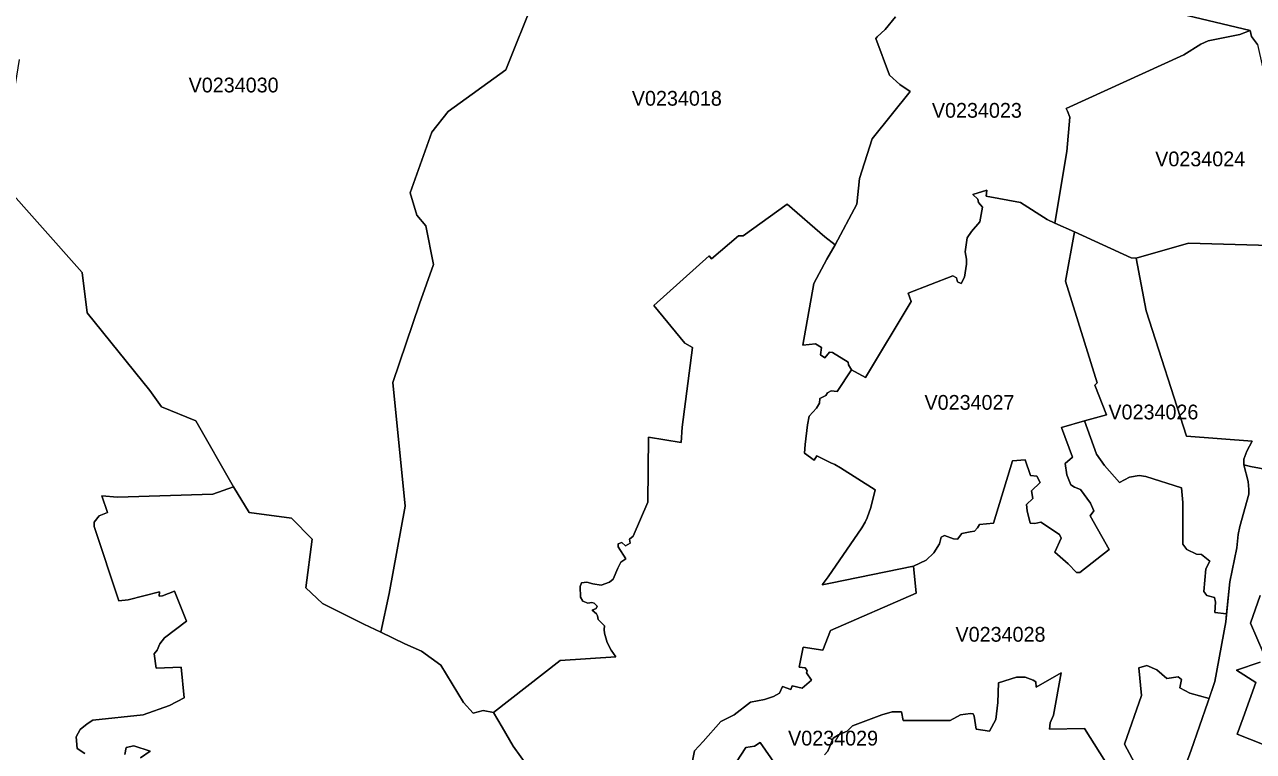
# Model space of a CAD drawing. Extents: x 369010 to 735936, y 6377141 to 6616555.
# Drawn here: x 595790 to 604118, y 6507874 to 6512798 of the extents above; entities that cross this region are included whole.
import ezdxf
from ezdxf.enums import TextEntityAlignment as Align

# ---------------------------------------------------------------- set-up
doc = ezdxf.new("R2010")
doc.units = 0
doc.header["$LTSCALE"] = 40
doc.layers.add('3', color=7, linetype='Continuous', lineweight=13)
doc.layers.add('4', color=7, linetype='Continuous')

msp = doc.modelspace()

# ---------------------------------------------------------------- linework, layer by layer
at = {"layer": '3'}
for points in [[(601691.28, 6512849.96), (601622.1, 6512765.22), (601567.82, 6512716.07), (601559.21, 6512703.82), (601651.73, 6512455.07), (601722.56, 6512392.84), (601790.75, 6512345.34), (601533.39, 6512024.76), (601448.98, 6511756.64), (601429.95, 6511581.37), (601282.49, 6511306.8), (601225.72, 6511209.82), (601138.33, 6511044.81), (601063.2, 6510626.42), (601150.58, 6510634.36), (601189.81, 6510609.53), (601184.18, 6510560.21), (601213.47, 6510540.02), (601243.76, 6510578.25), (601266.1, 6510577.43), (601370.7, 6510510.07), (601373.18, 6510492.85), (601393.87, 6510459.09), (601488.04, 6510407.29), (601798.69, 6510922.83), (601778.01, 6510979.11), (602081.71, 6511096.61), (602105.87, 6511082.71), (602112.82, 6511055.07), (602137.81, 6511043.82), (602158.67, 6511087.01), (602172.4, 6511176.06), (602172.4, 6511208), (602164.62, 6511259.8), (602177.2, 6511354.3), (602206.5, 6511395.68), (602262.6, 6511462.21), (602282.46, 6511561.68), (602254.82, 6511593.62), (602249.69, 6511615.14), (602216.92, 6511647.08), (602310.1, 6511676.54), (602307.62, 6511635), (602538.17, 6511593.62), (602720.22, 6511476.78), (602772.02, 6511453.61), (602852.29, 6511938.2), (602873.81, 6512171.07), (602857.42, 6512212.44), (602847.99, 6512229.65), (603645.22, 6512592.6), (603760.91, 6512665.09), (603810.73, 6512687.44), (604024.89, 6512730.63), (604095.39, 6512758.11), (602948.62, 6513034.67)], [(602948.62, 6513034.67), (604095.39, 6512758.11), (604104, 6512718.55), (604146.53, 6512664.27), (604178.97, 6512512.83), (604196.52, 6512384.9), (604180.46, 6512284.1), (604468.61, 6512309.1), (604489.13, 6512376.79), (604586.11, 6512391.52), (604550.86, 6512642.75), (605248.96, 6512472.28), (605272.46, 6512531.04), (605190.2, 6512595.75), (605194.67, 6512632.49), (605216.68, 6512683.96), (605376.89, 6512901.6)], [(595622.42, 6511744.89), (596179.67, 6511118.29), (596212.77, 6510845.38), (596638.78, 6510318.25), (596717.89, 6510207.53), (596949.76, 6510113.52), (597204.8, 6509665.5), (597311.38, 6509492.55), (597598.7, 6509455.31), (597738.05, 6509310.99), (597696.35, 6508982.8), (597808.39, 6508876.38), (598089.92, 6508736.2), (598203.29, 6508681.25), (598259.56, 6508942.91), (598369.62, 6509534.75), (598284.71, 6510373.36), (598465.61, 6510905.79), (598560.28, 6511173.24), (598510.13, 6511435.07), (598448.89, 6511506.07), (598402.88, 6511659.33), (598549.19, 6512068.78), (598660.08, 6512209.63), (599051.33, 6512492.31), (599243.48, 6512972.77)], [(599243.48, 6512972.77), (599051.33, 6512492.31), (598660.08, 6512209.63), (598549.19, 6512068.78), (598402.88, 6511659.33), (598448.89, 6511506.07), (598510.13, 6511435.07), (598560.28, 6511173.24), (598465.61, 6510905.79), (598284.71, 6510373.36), (598369.62, 6509534.75), (598259.56, 6508942.91), (598203.29, 6508681.25), (598367.47, 6508601.81), (598479.35, 6508552.82), (598610.09, 6508458.15), (598764.68, 6508204.76), (598830.05, 6508133.1), (598897.74, 6508150.97), (598966.59, 6508137.24), (599419.08, 6508489.26), (599797.75, 6508514.92), (599764.32, 6508559.93), (599737.84, 6508612.89), (599720.96, 6508674.63), (599718.31, 6508700.28), (599719.3, 6508724.11), (599677.76, 6508768.3), (599672.46, 6508792.14), (599666.34, 6508806.2), (599637.21, 6508831.86), (599662.7, 6508842.45), (599669.82, 6508859.16), (599650.45, 6508877.7), (599634.56, 6508882.17), (599606.26, 6508877.7), (599572.67, 6508891.77), (599556.78, 6508918.25), (599555.95, 6508992.4), (599564.72, 6509017.22), (599600.97, 6509020.7), (599639.86, 6509008.28), (599696.3, 6508999.51), (599754.55, 6509019.87), (599778.39, 6509041.05), (599809.17, 6509115.2), (599830.36, 6509156.58), (599863.95, 6509177.76), (599813.64, 6509259.02), (599811.65, 6509281.2), (599837.31, 6509290.14), (599861.97, 6509267.13), (599892.92, 6509284.84), (599890.27, 6509312.15), (599914.1, 6509331.51), (600013.9, 6509561.89), (600017.21, 6510002.14), (600238.82, 6509967.71), (600247.26, 6510070.49), (600316.11, 6510609.87), (600264.97, 6510639.82), (600053.46, 6510894.86), (600429.31, 6511232), (600445.2, 6511210.81), (600628.91, 6511366.22), (600658.87, 6511366.22), (600957.11, 6511581.54), (601213.14, 6511360.92), (601282.49, 6511306.8), (601429.95, 6511581.37)], [(601429.95, 6511581.37), (601448.98, 6511756.64), (601533.39, 6512024.76), (601790.75, 6512345.34), (601722.56, 6512392.84), (601651.73, 6512455.07), (601559.21, 6512703.82), (601567.82, 6512716.07), (601622.1, 6512765.22), (601691.28, 6512849.96)], [(604146.53, 6512664.27), (604104, 6512718.55), (604095.39, 6512758.11), (604024.89, 6512730.63), (603810.73, 6512687.44), (603760.91, 6512665.09), (603645.22, 6512592.6), (602847.99, 6512229.65), (602857.42, 6512212.44), (602873.81, 6512171.07), (602852.29, 6511938.2), (602772.02, 6511453.61), (602904.26, 6511394.35), (603290.38, 6511218.26), (603322.82, 6511216.77), (603677.66, 6511316.57), (604625.67, 6511290.09)], [(596312.24, 6509606.08), (596419.32, 6509596.15), (597065.94, 6509617.5), (597204.8, 6509665.5), (596949.76, 6510113.52), (596717.89, 6510207.53), (596638.78, 6510318.25), (596212.77, 6510845.38), (596179.67, 6511118.29), (595622.42, 6511744.89), (595754.82, 6512560.83)], [(600302.21, 6507744.83), (600330.18, 6507878.39), (600389.59, 6507942.27), (600507.43, 6508075.83), (600598.29, 6508121.84), (600709.02, 6508208.73), (600804.35, 6508226.61), (600865.91, 6508245.81), (600905.3, 6508269.31), (600925.5, 6508314.16), (600982.59, 6508292.81), (600992.69, 6508318.63), (601058.89, 6508301.91), (601123.94, 6508356.86), (601088.02, 6508407.34), (601093.65, 6508420.74), (601079.08, 6508440.94), (601039.86, 6508444.25), (601065.68, 6508580.12), (601199.07, 6508560.93), (601251.87, 6508693.33), (601831.3, 6508945.72), (601814.91, 6509130.09), (601251.87, 6509014.08), (601195.76, 6509001.66), (601236.15, 6509056.78), (601464.21, 6509389.27), (601487.38, 6509426.84), (601500.79, 6509455.97), (601523.96, 6509527.47), (601554.74, 6509646.3), (601318.9, 6509795.59), (601281.99, 6509817.1), (601252.86, 6509828.36), (601158.53, 6509877.68), (601141.81, 6509846.4), (601075.61, 6509895.72), (601078.92, 6509953.97), (601094.64, 6510087.54), (601107.05, 6510145.79), (601157.53, 6510198.59), (601176.57, 6510233.34), (601178.72, 6510265.95), (601219.1, 6510286.14), (601231.51, 6510304.01), (601256.17, 6510316.43), (601297.22, 6510312.29), (601393.87, 6510459.09), (601373.18, 6510492.85), (601370.7, 6510510.07), (601266.1, 6510577.43), (601243.76, 6510578.25), (601213.47, 6510540.02), (601184.18, 6510560.21), (601189.81, 6510609.53), (601150.58, 6510634.36), (601063.2, 6510626.42), (601138.33, 6511044.81), (601225.72, 6511209.82), (601282.49, 6511306.8), (601213.14, 6511360.92), (600957.11, 6511581.54), (600658.87, 6511366.22), (600628.91, 6511366.22), (600445.2, 6511210.81), (600429.31, 6511232), (600053.46, 6510894.86)], [(604625.67, 6511290.09), (603677.66, 6511316.57), (603322.82, 6511216.77), (603391.84, 6510858.12), (603663.59, 6510009.09), (604108.97, 6509976.65), (604073.71, 6509909.12), (604053.19, 6509854.67), (604052.2, 6509815.61), (604098.21, 6509804.19), (604718.85, 6509689.99)], [(600053.46, 6510894.86), (600264.97, 6510639.82), (600316.11, 6510609.87), (600247.26, 6510070.49), (600238.82, 6509967.71), (600017.21, 6510002.14), (600013.9, 6509561.89), (599914.1, 6509331.51), (599890.27, 6509312.15), (599892.92, 6509284.84), (599861.97, 6509267.13), (599837.31, 6509290.14), (599811.65, 6509281.2), (599813.64, 6509259.02), (599863.95, 6509177.76), (599830.36, 6509156.58), (599809.17, 6509115.2), (599778.39, 6509041.05), (599754.55, 6509019.87), (599696.3, 6508999.51), (599639.86, 6509008.28), (599600.97, 6509020.7), (599564.72, 6509017.22), (599555.95, 6508992.4), (599556.78, 6508918.25), (599572.67, 6508891.77), (599606.26, 6508877.7), (599634.56, 6508882.17), (599650.45, 6508877.7), (599669.82, 6508859.16), (599662.7, 6508842.45), (599637.21, 6508831.86), (599666.34, 6508806.2), (599672.46, 6508792.14), (599677.76, 6508768.3), (599719.3, 6508724.11), (599718.31, 6508700.28), (599720.96, 6508674.63), (599737.84, 6508612.89), (599764.32, 6508559.93), (599797.75, 6508514.92), (599419.08, 6508489.26), (598966.59, 6508137.24)], [(602972.78, 6510113.35), (602818.03, 6510069.66), (602891.19, 6509866.75), (602842.86, 6509823.56), (602852.96, 6509747.09), (602879.6, 6509680.56), (602906.08, 6509663.85), (602945.97, 6509648.95), (603014.32, 6509555.77), (603035.84, 6509504.13), (603012.5, 6509469.21), (603140.6, 6509242.97), (602941, 6509086.57), (602917.83, 6509086.57), (602862.89, 6509144.82), (602773.02, 6509223.11), (602814.72, 6509319.6), (602802.97, 6509344.42), (602676.53, 6509427.67), (602636.64, 6509417.58), (602605.03, 6509421.05), (602585.17, 6509504.13), (602580.2, 6509547.33), (602621.75, 6509587.38), (602613.47, 6509640.51), (602673.22, 6509695.46), (602650.05, 6509738.65), (602606.69, 6509743.62), (602570.11, 6509848.55), (602485.37, 6509843.58), (602357.27, 6509419.4), (602262.44, 6509410.96), (602247.54, 6509389.44), (602226.69, 6509366.1), (602197.56, 6509361.14), (602141.12, 6509349.39), (602111.99, 6509311.98), (602086.18, 6509314.47), (602023.78, 6509336.15), (602002.26, 6509324.56), (601990.51, 6509281.2), (601951.95, 6509219.14), (601900.48, 6509170.81), (601814.91, 6509130.09), (601831.3, 6508945.72), (601251.87, 6508693.33), (601199.07, 6508560.93), (601065.68, 6508580.12), (601039.86, 6508444.25), (601079.08, 6508440.94), (601093.65, 6508420.74), (601088.02, 6508407.34), (601123.94, 6508356.86), (601058.89, 6508301.91), (600992.69, 6508318.63), (600982.59, 6508292.81), (600925.5, 6508314.16), (600905.3, 6508269.31), (600865.91, 6508245.81), (600804.35, 6508226.61), (600709.02, 6508208.73), (600598.29, 6508121.84), (600507.43, 6508075.83), (600389.59, 6507942.27), (600330.18, 6507878.39), (600302.21, 6507744.83)], [(603349.14, 6507729.6), (603244.87, 6507922.08), (603359.56, 6508252.92), (603340.36, 6508441.1), (603396.3, 6508455.67), (603462.34, 6508426.37), (603530.03, 6508368.94), (603607.82, 6508379.37), (603630, 6508361.66), (603618.25, 6508304.4), (603685.77, 6508268.98), (603817.18, 6508231.57), (603856.07, 6508347.59), (603929.89, 6508752.25), (603935.52, 6508806.2), (603856.07, 6508814.98), (603860.38, 6508884.16), (603854.59, 6508916.43), (603801.62, 6508931.16), (603782.59, 6508957.14), (603795.67, 6509110.07), (603822.15, 6509163.03), (603764.88, 6509207.05), (603731.12, 6509210.03), (603666.41, 6509242.31), (603638.44, 6509279.05), (603639.93, 6509561.4), (603629.83, 6509659.21), (603388.69, 6509735.67), (603343.18, 6509744.45), (603278.47, 6509731.21), (603210.94, 6509695.95), (603109.49, 6509810.65), (603055.2, 6509887.11), (602972.78, 6510113.35)], [(604718.85, 6509689.99), (604098.21, 6509804.19), (604052.2, 6509815.61), (604081.82, 6509703.24), (604086.46, 6509648.62), (604085.63, 6509617.84), (604024.89, 6509398.05), (604014.3, 6509344.42), (604006.52, 6509253.73), (603958.36, 6509022.68), (603929.89, 6508752.25), (603856.07, 6508347.59), (603809.24, 6508207.58), (603694.87, 6507881.37), (603578.69, 6507561.61)], [(597204.8, 6509665.5), (597065.94, 6509617.5), (596419.32, 6509596.15), (596312.24, 6509606.08), (596351.79, 6509492.22), (596295.69, 6509469.05), (596261.1, 6509426.18), (596261.43, 6509397.22), (596427.92, 6508893.92), (596490.65, 6508900.54), (596705.14, 6508954.99), (596701.83, 6508925.37), (596724.84, 6508927.02), (596805.77, 6508959.96), (596886.54, 6508757.05), (596738.08, 6508643.18), (596706.8, 6508603.63), (596688.59, 6508560.76), (596668.73, 6508535.94), (596681.97, 6508436.96), (596851.78, 6508444.25), (596871.64, 6508238.03), (596772.67, 6508185.23), (596594.42, 6508122.51), (596252.99, 6508084.61), (596213.43, 6508061.6), (596167.26, 6508021.88), (596139.29, 6507972.39), (596145.74, 6507893.28), (596198.54, 6507860.18)], [(599205.74, 6507764.02), (599100.15, 6507910.66), (599027.5, 6508038.1), (598966.59, 6508137.24), (598897.74, 6508150.97), (598830.05, 6508133.1), (598764.68, 6508204.76), (598610.09, 6508458.15), (598479.35, 6508552.82), (598367.47, 6508601.81), (598203.29, 6508681.25), (598089.92, 6508736.2), (597808.39, 6508876.38), (597696.35, 6508982.8), (597738.05, 6509310.99), (597598.7, 6509455.31), (597311.38, 6509492.55), (597204.8, 6509665.5)], [(596198.54, 6507860.18), (596145.74, 6507893.28), (596139.29, 6507972.39), (596167.26, 6508021.88), (596213.43, 6508061.6), (596252.99, 6508084.61), (596594.42, 6508122.51), (596772.67, 6508185.23), (596871.64, 6508238.03), (596851.78, 6508444.25), (596681.97, 6508436.96), (596668.73, 6508535.94), (596688.59, 6508560.76), (596706.8, 6508603.63), (596738.08, 6508643.18), (596886.54, 6508757.05), (596805.77, 6508959.96), (596724.84, 6508927.02), (596701.83, 6508925.37), (596705.14, 6508954.99), (596490.65, 6508900.54), (596427.92, 6508893.92), (596261.43, 6509397.22), (596261.1, 6509426.18), (596295.69, 6509469.05), (596351.79, 6509492.22), (596312.24, 6509606.08)], [(604163.58, 6508930), (604098.37, 6508742.15), (604184.77, 6508544.38)], [(604184.77, 6508544.38), (604098.37, 6508742.15), (604163.58, 6508930)], [(603143.41, 6507760.38), (602972.95, 6508029.49), (602736.27, 6508025.02), (602739.25, 6508067.72), (602762.76, 6508119.03), (602815.72, 6508407.17), (602644.92, 6508308.7), (602643.43, 6508345.44), (602624.39, 6508357.36), (602569.94, 6508377.88), (602512.68, 6508377.88), (602389.21, 6508338.16), (602384.74, 6508204.43), (602372.99, 6508089.74), (602328.97, 6508011.78), (602239.27, 6508025.02), (602224.54, 6508113.24), (602218.74, 6508127.97)], [(602224.54, 6508113.24), (602239.27, 6508025.02), (602328.97, 6508011.78), (602372.99, 6508089.74), (602384.74, 6508204.43), (602389.21, 6508338.16), (602512.68, 6508377.88), (602569.94, 6508377.88), (602624.39, 6508357.36), (602643.43, 6508345.44), (602644.92, 6508308.7), (602815.72, 6508407.17), (602762.76, 6508119.03), (602739.25, 6508067.72), (602736.27, 6508025.02), (602972.95, 6508029.49), (603143.41, 6507760.38)], [(603578.69, 6507561.61), (603694.87, 6507881.37), (603809.24, 6508207.58), (603817.18, 6508231.57), (603685.77, 6508268.98), (603618.25, 6508304.4), (603630, 6508361.66), (603607.82, 6508379.37), (603530.03, 6508368.94), (603462.34, 6508426.37), (603396.3, 6508455.67), (603340.36, 6508441.1), (603359.56, 6508252.92), (603244.87, 6507922.08), (603349.14, 6507729.6)], [(604163.58, 6508479.5), (604003.54, 6508424.05), (604134.45, 6508340.64), (604048.23, 6508101.49), (604007.18, 6507990.27), (604179.97, 6507922.08)], [(604179.97, 6507922.08), (604007.18, 6507990.27), (604048.23, 6508101.49), (604134.45, 6508340.64), (604003.54, 6508424.05), (604163.58, 6508479.5)], [(598966.59, 6508137.24), (599027.5, 6508038.1), (599100.15, 6507910.66), (599205.74, 6507764.02)], [(601210.66, 6507851.74), (601234.33, 6507876.4), (601269.08, 6507963.95), (601305.99, 6507986.3), (601365.07, 6508010.46), (601400.33, 6508047.2), (601599.92, 6508122.01), (601669.11, 6508142.7), (601733.65, 6508141.21), (601743.91, 6508082.45), (602061.52, 6508082.45), (602132.02, 6508122.01), (602201.04, 6508130.95), (602218.74, 6508127.97), (602224.54, 6508113.24)], [(602218.74, 6508127.97), (602201.04, 6508130.95), (602132.02, 6508122.01), (602061.52, 6508082.45), (601743.91, 6508082.45), (601733.65, 6508141.21), (601669.11, 6508142.7), (601599.92, 6508122.01), (601400.33, 6508047.2), (601365.07, 6508010.46), (601305.99, 6507986.3), (601269.08, 6507963.95), (601234.33, 6507876.4), (601210.66, 6507851.74)], [(596469.14, 6507853.73), (596477.41, 6507899.9), (596530.21, 6507911.32), (596640.76, 6507876.73), (596574.73, 6507830.56)], [(596574.73, 6507830.56), (596640.76, 6507876.73), (596530.21, 6507911.32), (596477.41, 6507899.9), (596469.14, 6507853.73)], [(600614.02, 6507802.42), (600677.9, 6507901.06), (600737.32, 6507909.01), (600775.55, 6507934.82), (600956.11, 6507675.65)], [(600956.11, 6507675.65), (600775.55, 6507934.82), (600737.32, 6507909.01), (600677.9, 6507901.06), (600614.02, 6507802.42)]]:
    msp.add_lwpolyline(points, dxfattribs=at)
for points in [[(601393.87, 6510459.09), (601297.22, 6510312.29), (601256.17, 6510316.43), (601231.51, 6510304.01), (601219.1, 6510286.14), (601178.72, 6510265.95), (601176.57, 6510233.34), (601157.53, 6510198.59), (601107.05, 6510145.79), (601094.64, 6510087.54), (601078.92, 6509953.97), (601075.61, 6509895.72), (601141.81, 6509846.4), (601158.53, 6509877.68), (601252.86, 6509828.36), (601281.99, 6509817.1), (601318.9, 6509795.59), (601554.74, 6509646.3), (601523.96, 6509527.47), (601500.79, 6509455.97), (601487.38, 6509426.84), (601464.21, 6509389.27), (601236.15, 6509056.78), (601195.76, 6509001.66), (601251.87, 6509014.08), (601814.91, 6509130.09), (601900.48, 6509170.81), (601951.95, 6509219.14), (601990.51, 6509281.2), (602002.26, 6509324.56), (602023.78, 6509336.15), (602086.18, 6509314.47), (602111.99, 6509311.98), (602141.12, 6509349.39), (602197.56, 6509361.14), (602226.69, 6509366.1), (602247.54, 6509389.44), (602262.44, 6509410.96), (602357.27, 6509419.4), (602485.37, 6509843.58), (602570.11, 6509848.55), (602606.69, 6509743.62), (602650.05, 6509738.65), (602673.22, 6509695.46), (602613.47, 6509640.51), (602621.75, 6509587.38), (602580.2, 6509547.33), (602585.17, 6509504.13), (602605.03, 6509421.05), (602636.64, 6509417.58), (602676.53, 6509427.67), (602802.97, 6509344.42), (602814.72, 6509319.6), (602773.02, 6509223.11), (602862.89, 6509144.82), (602917.83, 6509086.57), (602941, 6509086.57), (603140.6, 6509242.97), (603012.5, 6509469.21), (603035.84, 6509504.13), (603014.32, 6509555.77), (602945.97, 6509648.95), (602906.08, 6509663.85), (602879.6, 6509680.56), (602852.96, 6509747.09), (602842.86, 6509823.56), (602891.19, 6509866.75), (602818.03, 6510069.66), (602972.78, 6510113.35), (603122.23, 6510154.4), (603043.95, 6510356.31), (603058.84, 6510371.21), (602844.35, 6511060.04), (602904.26, 6511394.35), (602772.02, 6511453.61), (602720.22, 6511476.78), (602538.17, 6511593.62), (602307.62, 6511635), (602310.1, 6511676.54), (602216.92, 6511647.08), (602249.69, 6511615.14), (602254.82, 6511593.62), (602282.46, 6511561.68), (602262.6, 6511462.21), (602206.5, 6511395.68), (602177.2, 6511354.3), (602164.62, 6511259.8), (602172.4, 6511208), (602172.4, 6511176.06), (602158.67, 6511087.01), (602137.81, 6511043.82), (602112.82, 6511055.07), (602105.87, 6511082.71), (602081.71, 6511096.61), (601778.01, 6510979.11), (601798.69, 6510922.83), (601488.04, 6510407.29)], [(602904.26, 6511394.35), (602844.35, 6511060.04), (603058.84, 6510371.21), (603043.95, 6510356.31), (603122.23, 6510154.4), (602972.78, 6510113.35), (603055.2, 6509887.11), (603109.49, 6509810.65), (603210.94, 6509695.95), (603278.47, 6509731.21), (603343.18, 6509744.45), (603388.69, 6509735.67), (603629.83, 6509659.21), (603639.93, 6509561.4), (603638.44, 6509279.05), (603666.41, 6509242.31), (603731.12, 6509210.03), (603764.88, 6509207.05), (603822.15, 6509163.03), (603795.67, 6509110.07), (603782.59, 6508957.14), (603801.62, 6508931.16), (603854.59, 6508916.43), (603860.38, 6508884.16), (603856.07, 6508814.98), (603935.52, 6508806.2), (603958.36, 6509022.68), (604006.52, 6509253.73), (604014.3, 6509344.42), (604024.89, 6509398.05), (604085.63, 6509617.84), (604086.46, 6509648.62), (604081.82, 6509703.24), (604052.2, 6509815.61), (604053.19, 6509854.67), (604073.71, 6509909.12), (604108.97, 6509976.65), (603663.59, 6510009.09), (603391.84, 6510858.12), (603322.82, 6511216.77), (603290.38, 6511218.26)]]:
    msp.add_lwpolyline(points, close=True, dxfattribs=at)

# ---------------------------------------------------------------- texts
at = {"layer": '4'}
for s, p in [('V0234030', (597206.36, 6512338.83)), ('V0234018', (600210.14, 6512248.89)), ('V0234023', (602243.57, 6512167.25)), ('V0234024', (603757.1, 6511838.33)), ('V0234027', (602193.44, 6510188.69)), ('V0234026', (603439.88, 6510123.55)), ('V0234028', (602403.7, 6508617.42)), ('V0234029', (601269.08, 6507913.95))]:
    msp.add_text(s, height=100, dxfattribs=at).set_placement(p, align=Align.CENTER)

doc.saveas('drawing.dxf')
